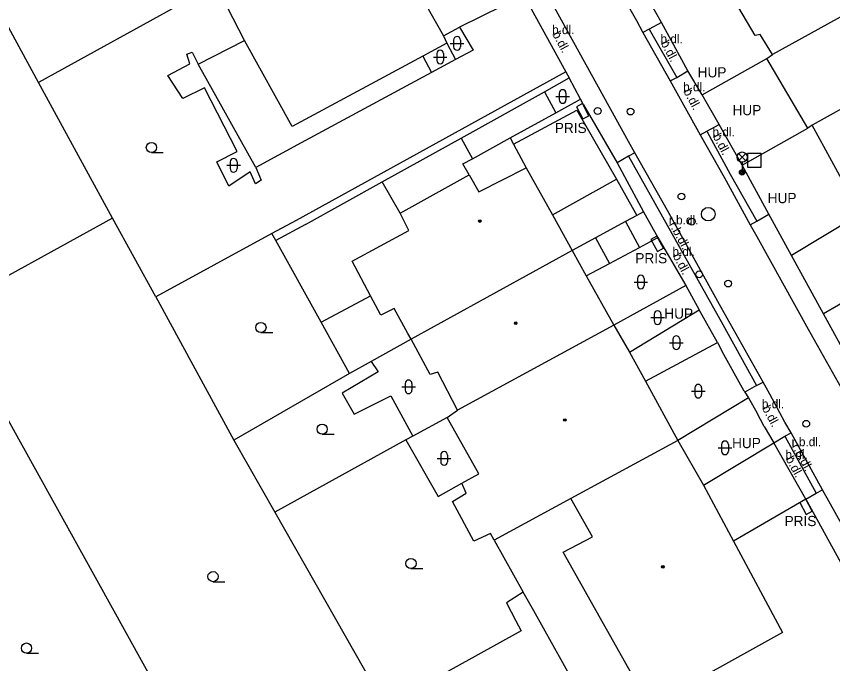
# Model space of a CAD drawing. Extents: x -600391 to -599491, y -1160176 to -1159402.
# Drawn here: x -600336.9 to -600276.9, y -1159828.8 to -1159781.2 of the extents above; entities that cross this region are included whole.
import ezdxf

# ---------------------------------------------------------------- set-up
doc = ezdxf.new("R2010")
doc.units = 0
for name, color, linetype in [('Level 10', 7, 'Continuous'), ('Level 11', 7, 'Continuous'), ('Level 24', 7, 'Continuous'), ('Level 26', 7, 'Continuous'), ('Level 27', 7, 'Continuous'), ('Level 28', 7, 'Continuous'), ('Level 31', 7, 'Continuous'), ('Level 33', 7, 'Continuous'), ('Level 36', 7, 'Continuous'), ('Level 39', 7, 'Continuous'), ('Level 40', 7, 'Continuous'), ('Level 41', 7, 'Continuous'), ('Level 5', 7, 'Continuous'), ('Level 51', 7, 'Continuous'), ('Level 7', 7, 'Continuous'), ('Level 8', 7, 'Continuous')]:
    doc.layers.add(name, color=color, linetype=linetype)

msp = doc.modelspace()

# ---------------------------------------------------------------- linework, layer by layer
at = {"layer": 'Level 10'}
for points in [[(-600300.5, -1159765.1), (-600300.03, -1159765.95), (-600293.72, -1159777.3), (-600291.33, -1159781.5), (-600290.86, -1159782.39)], [(-600291.45, -1159791.23), (-600291.9, -1159790.4), (-600298.26, -1159778.89)], [(-600290.86, -1159782.39), (-600288.84, -1159785.95)], [(-600288.84, -1159785.95), (-600286.64, -1159789.92)], [(-600286.64, -1159789.92), (-600284.88, -1159793.03), (-600282.97, -1159796.52)], [(-600282.02, -1159808.08), (-600285.09, -1159802.59), (-600289.04, -1159795.48), (-600291.45, -1159791.23)], [(-600282.97, -1159796.52), (-600282.49, -1159797.37), (-600278.71, -1159804.18), (-600276.06, -1159808.9), (-600270.9, -1159818.1), (-600268.93, -1159821.61)], [(-600279.96, -1159811.8), (-600280.42, -1159811.02), (-600281.53, -1159808.96), (-600282.02, -1159808.08)], [(-600277.65, -1159816), (-600279.96, -1159811.8)], [(-600273.4, -1159823.56), (-600273.68, -1159823.1), (-600277.65, -1159816)]]:
    msp.add_lwpolyline(points, dxfattribs=at)
at = {"layer": 'Level 11'}
for points in [[(-600299.61, -1159779.64), (-600304.33, -1159782.01)], [(-600289.49, -1159781.66), (-600290.4, -1159782.14)], [(-600264.68, -1159781.57), (-600261.21, -1159787.5), (-600279.93, -1159798.78)], [(-600305.51, -1159782.63), (-600304.33, -1159782.01)], [(-600304.33, -1159782.01), (-600303.34, -1159783.68), (-600304.62, -1159784.37)], [(-600290.4, -1159782.14), (-600290.86, -1159782.39)], [(-600290.4, -1159782.14), (-600288.37, -1159785.69)], [(-600305.27, -1159783.18), (-600304.62, -1159784.37)], [(-600307.03, -1159784.13), (-600306.38, -1159785.32)], [(-600304.62, -1159784.37), (-600306.38, -1159785.32)], [(-600306.38, -1159785.32), (-600315.97, -1159790.51)], [(-600288.37, -1159785.69), (-600287.54, -1159785.22)], [(-600298.09, -1159786.76), (-600296.28, -1159785.72)], [(-600288.84, -1159785.95), (-600288.37, -1159785.69)], [(-600304.22, -1159790.15), (-600298.09, -1159786.76)], [(-600298.09, -1159786.76), (-600297.25, -1159788.29)], [(-600297.25, -1159788.29), (-600295.45, -1159787.3)], [(-600300.61, -1159790.14), (-600297.25, -1159788.29)], [(-600300.37, -1159790.6), (-600295.7, -1159788.11), (-600292.79, -1159793.16)], [(-600286.15, -1159789.65), (-600285.24, -1159789.14)], [(-600286.64, -1159789.92), (-600286.15, -1159789.65)], [(-600286.15, -1159789.65), (-600286.13, -1159789.69), (-600284.43, -1159792.79)], [(-600315.66, -1159796.49), (-600310.02, -1159793.37), (-600304.22, -1159790.15)], [(-600304.22, -1159790.15), (-600303.38, -1159791.67)], [(-600291.45, -1159791.23), (-600291.91, -1159791.47)], [(-600291.91, -1159791.47), (-600292.74, -1159791.98)], [(-600291.91, -1159791.47), (-600284.99, -1159803.84), (-600282.5, -1159808.34)], [(-600303.62, -1159792.85), (-600302.91, -1159794.1), (-600299.43, -1159792.33)], [(-600284.43, -1159792.79), (-600282.49, -1159796.25)], [(-600308.7, -1159795.67), (-600310.02, -1159793.37)], [(-600297.51, -1159795.78), (-600292.79, -1159793.16)], [(-600292.79, -1159793.16), (-600291.31, -1159795.84)], [(-600290.81, -1159795.57), (-600289.76, -1159797.45)], [(-600282.49, -1159796.25), (-600281.59, -1159795.75)], [(-600315.66, -1159796.49), (-600317.84, -1159797.67)], [(-600292.13, -1159796.28), (-600291.11, -1159798.18)], [(-600282.97, -1159796.52), (-600282.49, -1159796.25)], [(-600312.41, -1159807.44), (-600314.5, -1159803.67), (-600317.84, -1159797.67), (-600318.12, -1159797.17)], [(-600294.33, -1159797.47), (-600293.31, -1159799.36)], [(-600291.11, -1159798.18), (-600289.76, -1159797.45)], [(-600289.76, -1159797.45), (-600287.7, -1159800.98)], [(-600293.31, -1159799.36), (-600291.11, -1159798.18)], [(-600295.02, -1159800.28), (-600293.31, -1159799.36)], [(-600314.5, -1159803.67), (-600310.88, -1159801.73)], [(-600291.85, -1159805.87), (-600286.71, -1159802.77)], [(-600307.89, -1159804.92), (-600310.83, -1159806.56), (-600312.41, -1159807.44)], [(-600290.66, -1159808.02), (-600285.38, -1159805.16)], [(-600282.5, -1159808.34), (-600282.02, -1159808.08)], [(-600282.5, -1159808.34), (-600283.36, -1159808.82)], [(-600281.23, -1159812.53), (-600280.41, -1159812.06)], [(-600280.41, -1159812.06), (-600279.96, -1159811.8)], [(-600280.41, -1159812.06), (-600278.12, -1159816.25)], [(-600286.39, -1159815.66), (-600281.23, -1159812.53)], [(-600278.89, -1159816.67), (-600278.12, -1159816.25)], [(-600278.12, -1159816.25), (-600277.65, -1159816)], [(-600278.89, -1159816.67), (-600284.2, -1159819.76)]]:
    msp.add_lwpolyline(points, dxfattribs=at)
at = {"layer": 'Level 24'}
for points in [[(-600295.724, -1159787.853), (-600295.259, -1159788.739), (-600294.816, -1159788.507), (-600295.281, -1159787.621)], [(-600290.263, -1159797.606), (-600289.773, -1159798.478), (-600289.337, -1159798.234), (-600289.827, -1159797.362)], [(-600279.328, -1159816.919), (-600278.852, -1159817.799), (-600278.412, -1159817.561), (-600278.888, -1159816.681)]]:
    msp.add_lwpolyline(points, close=True, dxfattribs=at)
at = {"layer": 'Level 26'}
msp.add_lwpolyline([(-600283.16, -1159792.29), (-600282.16, -1159792.29), (-600282.16, -1159791.29), (-600283.16, -1159791.29)], close=True, dxfattribs=at)
at = {"layer": 'Level 27'}
msp.add_circle((-600286.05, -1159795.74), 0.5, dxfattribs=at)
at = {"layer": 'Level 28'}
for centre in [(-600291.76, -1159788.2), (-600288.02, -1159794.44), (-600287.26, -1159796.29), (-600284.59, -1159800.84), (-600278.85, -1159811.14)]:
    msp.add_circle(centre, 0.25, dxfattribs=at)
at = {"layer": 'Level 31'}
for centre in [(-600294.18, -1159788.16), (-600286.72, -1159800.16)]:
    msp.add_circle(centre, 0.25, dxfattribs=at)
at = {"layer": 'Level 33'}
for p, q in [((-600283.825, -1159791.81), (-600283.295, -1159791.28)), ((-600283.825, -1159791.28), (-600283.295, -1159791.81)), ((-600283.56, -1159791.92), (-600283.56, -1159792.67))]:
    msp.add_line(p, q, dxfattribs=at)
for centre, radius in [((-600283.56, -1159791.545), 0.375), ((-600283.56, -1159792.67), 0.2), ((-600283.56, -1159792.67), 0.145), ((-600283.56, -1159792.67), 0.0876)]:
    msp.add_circle(centre, radius, dxfattribs=at)
at = {"layer": 'Level 36'}
for p, q in [((-600305.016, -1159783.196), (-600304.016, -1159783.196)), ((-600304.766, -1159782.946), (-600304.766, -1159783.446)), ((-600304.266, -1159782.946), (-600304.266, -1159783.446)), ((-600306.006, -1159783.946), (-600306.006, -1159784.446)), ((-600305.506, -1159783.946), (-600305.506, -1159784.446)), ((-600306.256, -1159784.196), (-600305.256, -1159784.196)), ((-600297.256, -1159787.096), (-600296.256, -1159787.096)), ((-600297.006, -1159786.846), (-600297.006, -1159787.346)), ((-600296.506, -1159786.846), (-600296.506, -1159787.346)), ((-600326.98, -1159791.215), (-600326.105, -1159791.215)), ((-600321.186, -1159791.896), (-600321.186, -1159792.396)), ((-600320.686, -1159791.896), (-600320.686, -1159792.396)), ((-600321.436, -1159792.146), (-600320.436, -1159792.146)), ((-600291.506, -1159800.726), (-600290.506, -1159800.726)), ((-600291.256, -1159800.476), (-600291.256, -1159800.976)), ((-600290.756, -1159800.476), (-600290.756, -1159800.976)), ((-600290.026, -1159803.086), (-600290.026, -1159803.586)), ((-600289.526, -1159803.086), (-600289.526, -1159803.586)), ((-600290.276, -1159803.336), (-600289.276, -1159803.336)), ((-600318.93, -1159804.445), (-600318.055, -1159804.445)), ((-600288.646, -1159804.936), (-600288.646, -1159805.436)), ((-600288.146, -1159804.936), (-600288.146, -1159805.436)), ((-600288.896, -1159805.186), (-600287.896, -1159805.186)), ((-600308.576, -1159808.426), (-600307.576, -1159808.426)), ((-600308.326, -1159808.176), (-600308.326, -1159808.676)), ((-600307.826, -1159808.176), (-600307.826, -1159808.676)), ((-600287.036, -1159808.496), (-600287.036, -1159808.996)), ((-600286.536, -1159808.496), (-600286.536, -1159808.996)), ((-600287.286, -1159808.746), (-600286.286, -1159808.746)), ((-600314.43, -1159811.915), (-600313.555, -1159811.915)), ((-600285.316, -1159812.906), (-600284.316, -1159812.906)), ((-600285.066, -1159812.656), (-600285.066, -1159813.156)), ((-600284.566, -1159812.656), (-600284.566, -1159813.156)), ((-600305.716, -1159813.436), (-600305.716, -1159813.936)), ((-600305.216, -1159813.436), (-600305.216, -1159813.936)), ((-600305.966, -1159813.686), (-600304.966, -1159813.686)), ((-600307.9, -1159821.785), (-600307.025, -1159821.785)), ((-600322.45, -1159822.745), (-600321.575, -1159822.745)), ((-600336.16, -1159827.995), (-600335.285, -1159827.995))]:
    msp.add_line(p, q, dxfattribs=at)
for centre in [(-600326.98, -1159790.84), (-600318.93, -1159804.07), (-600314.43, -1159811.54), (-600307.9, -1159821.41), (-600322.45, -1159822.37), (-600336.16, -1159827.62)]:
    msp.add_circle(centre, 0.375, dxfattribs=at)
for centre, start, end in [((-600304.516, -1159782.946), 0, 180), ((-600304.516, -1159783.446), 180, 0), ((-600305.756, -1159783.946), 0, 180), ((-600305.756, -1159784.446), 180, 0), ((-600296.756, -1159786.846), 0, 180), ((-600296.756, -1159787.346), 180, 0), ((-600320.936, -1159791.896), 0, 180), ((-600320.936, -1159792.396), 180, 0), ((-600291.006, -1159800.476), 0, 180), ((-600291.006, -1159800.976), 180, 0), ((-600289.776, -1159803.086), 0, 180), ((-600289.776, -1159803.586), 180, 0), ((-600288.396, -1159804.936), 0, 180), ((-600288.396, -1159805.436), 180, 0), ((-600308.076, -1159808.176), 0, 180), ((-600308.076, -1159808.676), 180, 0), ((-600286.786, -1159808.496), 0, 180), ((-600286.786, -1159808.996), 180, 0), ((-600284.816, -1159812.656), 0, 180), ((-600305.466, -1159813.436), 0, 180), ((-600284.816, -1159813.156), 180, 0), ((-600305.466, -1159813.936), 180, 0)]:
    msp.add_arc(centre, 0.25, start, end, dxfattribs=at)
at = {"layer": 'Level 39'}
for centre, radius in [((-600302.84, -1159796.25), 0.09), ((-600302.84, -1159796.25), 0.0398), ((-600300.2, -1159803.75), 0.09), ((-600300.2, -1159803.75), 0.0398), ((-600296.59, -1159810.86), 0.09), ((-600296.59, -1159810.86), 0.0398), ((-600289.39, -1159821.65), 0.09), ((-600289.39, -1159821.65), 0.0398)]:
    msp.add_circle(centre, radius, dxfattribs=at)
at = {"layer": 'Level 5'}
for points in [[(-600270.4, -1159777.96), (-600281.32, -1159784.02)], [(-600320.14, -1159782.97), (-600322.24, -1159778.87)], [(-600282.59, -1159782.61), (-600284.75, -1159778.94)], [(-600306.96, -1159780.08), (-600305.51, -1159782.63)], [(-600305.51, -1159782.63), (-600305.27, -1159783.18)], [(-600282.23, -1159782.53), (-600282.59, -1159782.61)], [(-600281.32, -1159784.02), (-600282.23, -1159782.53)], [(-600316.64, -1159789.29), (-600320.14, -1159782.97)], [(-600305.27, -1159783.18), (-600307.03, -1159784.13)], [(-600267.31, -1159783.02), (-600278.4, -1159789.21)], [(-600281.75, -1159784.3), (-600281.32, -1159784.02)], [(-600307.03, -1159784.13), (-600316.64, -1159789.29)], [(-600278.72, -1159789.43), (-600281.75, -1159784.3)], [(-600278.4, -1159789.21), (-600278.72, -1159789.43)], [(-600275.51, -1159794.48), (-600278.4, -1159789.21)], [(-600303.38, -1159791.67), (-600300.61, -1159790.14)], [(-600300.61, -1159790.14), (-600300.37, -1159790.6)], [(-600300.37, -1159790.6), (-600299.43, -1159792.33)], [(-600304.08, -1159792.05), (-600303.38, -1159791.67)], [(-600303.62, -1159792.85), (-600304.08, -1159792.05)], [(-600299.43, -1159792.33), (-600297.51, -1159795.78)], [(-600308.7, -1159795.67), (-600303.62, -1159792.85)], [(-600308.05, -1159796.95), (-600308.7, -1159795.67)], [(-600297.51, -1159795.78), (-600296.06, -1159798.41)], [(-600312.23, -1159799.2), (-600308.05, -1159796.95)], [(-600296.06, -1159798.41), (-600307.89, -1159804.92)], [(-600296.06, -1159798.41), (-600295.02, -1159800.28)], [(-600310.12, -1159803.15), (-600310.88, -1159801.73), (-600312.23, -1159799.2)], [(-600295.02, -1159800.28), (-600293, -1159803.9)], [(-600309.13, -1159802.66), (-600310.12, -1159803.15)], [(-600308.13, -1159804.51), (-600309.13, -1159802.66)], [(-600293, -1159803.9), (-600304.47, -1159810.14)], [(-600293, -1159803.9), (-600291.85, -1159805.87)], [(-600307.89, -1159804.92), (-600308.13, -1159804.51)], [(-600306.5, -1159807.52), (-600307.89, -1159804.92)], [(-600291.85, -1159805.87), (-600290.66, -1159808.02)], [(-600305.93, -1159807.36), (-600306.5, -1159807.52)], [(-600304.47, -1159810.14), (-600305.93, -1159807.36)], [(-600290.66, -1159808.02), (-600288.29, -1159812.37)], [(-600305.23, -1159810.68), (-600304.47, -1159810.14)], [(-600302.92, -1159814.82), (-600305.23, -1159810.68)], [(-600288.29, -1159812.37), (-600296.16, -1159816.64)], [(-600288.29, -1159812.37), (-600286.39, -1159815.66)], [(-600304.16, -1159815.51), (-600302.92, -1159814.82)], [(-600303.84, -1159816.23), (-600304.16, -1159815.51)], [(-600286.39, -1159815.66), (-600284.2, -1159819.76)], [(-600304.86, -1159816.84), (-600303.84, -1159816.23)], [(-600303.27, -1159819.76), (-600304.86, -1159816.84)], [(-600296.16, -1159816.64), (-600301.78, -1159819.69)], [(-600294.57, -1159819.44), (-600296.16, -1159816.64)], [(-600302.05, -1159819.2), (-600303.27, -1159819.76)], [(-600301.78, -1159819.69), (-600302.05, -1159819.2)], [(-600296.72, -1159820.57), (-600294.57, -1159819.44)], [(-600284.2, -1159819.76), (-600280.6, -1159826.47)], [(-600290.35, -1159831.88), (-600296.72, -1159820.57)], [(-600280.6, -1159826.47), (-600290.35, -1159831.88)]]:
    msp.add_lwpolyline(points, dxfattribs=at)
at = {"layer": 'Level 51'}
for points in [[(-600335.29, -1159786.07), (-600341.11, -1159775.33)], [(-600323.99, -1159779.83), (-600335.29, -1159786.07)], [(-600323.53, -1159784.71), (-600320.14, -1159782.97)], [(-600324.38, -1159783.99), (-600323.98, -1159783.83)], [(-600324.16, -1159784.69), (-600324.38, -1159783.99)], [(-600323.98, -1159783.83), (-600323.53, -1159784.71)], [(-600319.72, -1159792.63), (-600321.3, -1159793.68), (-600322.18, -1159791.89), (-600320.68, -1159791.13), (-600323.08, -1159786.45), (-600324.68, -1159787.25), (-600325.77, -1159785.54), (-600324.16, -1159784.69)], [(-600319.31, -1159792.32), (-600323.53, -1159784.71)], [(-600329.83, -1159796.03), (-600335.29, -1159786.07)], [(-600315.97, -1159790.51), (-600319.31, -1159792.32)], [(-600319.31, -1159792.32), (-600318.91, -1159793.25)], [(-600319.34, -1159793.5), (-600319.72, -1159792.63)], [(-600318.91, -1159793.25), (-600319.34, -1159793.5)], [(-600329.83, -1159796.03), (-600342.05, -1159802.75)], [(-600326.65, -1159801.81), (-600329.83, -1159796.03)], [(-600316.35, -1159796.21), (-600318.12, -1159797.17), (-600326.65, -1159801.81)], [(-600326.65, -1159801.81), (-600320.92, -1159812.34)], [(-600342.05, -1159802.75), (-600323.23, -1159836.65)], [(-600310.83, -1159806.56), (-600310.3, -1159807.33)], [(-600312.41, -1159807.44), (-600320.92, -1159812.34)], [(-600310.3, -1159807.33), (-600312.97, -1159808.88)], [(-600312.97, -1159808.88), (-600312.07, -1159810.44)], [(-600312.07, -1159810.44), (-600309.38, -1159809.09)], [(-600309.38, -1159809.09), (-600307.76, -1159812.05)], [(-600305.23, -1159810.68), (-600307.76, -1159812.05)], [(-600308.27, -1159812.32), (-600317.91, -1159817.64)], [(-600307.76, -1159812.05), (-600308.27, -1159812.32)], [(-600308.27, -1159812.32), (-600305.91, -1159816.49)], [(-600320.92, -1159812.34), (-600317.91, -1159817.64)], [(-600305.91, -1159816.49), (-600304.16, -1159815.51)], [(-600317.91, -1159817.64), (-600309.8, -1159831.89)], [(-600301.78, -1159819.69), (-600299.65, -1159823.5)], [(-600299.65, -1159823.5), (-600300.87, -1159824.29)], [(-600298.87, -1159824.89), (-600299.65, -1159823.5)], [(-600300.87, -1159824.29), (-600300.19, -1159825.63)], [(-600293.9, -1159833.81), (-600298.87, -1159824.89)], [(-600300.19, -1159825.63), (-600299.8, -1159826.35)], [(-600299.8, -1159826.35), (-600309.8, -1159831.89)]]:
    msp.add_lwpolyline(points, dxfattribs=at)
at = {"layer": 'Level 7'}
for points in [[(-600289.49, -1159781.66), (-600292.4, -1159776.5)], [(-600299.61, -1159779.64), (-600296.53, -1159785.28)], [(-600287.54, -1159785.22), (-600289.49, -1159781.66)], [(-600286.5, -1159786.98), (-600281.75, -1159784.3)], [(-600296.53, -1159785.28), (-600316.35, -1159796.21)], [(-600296.53, -1159785.28), (-600296.28, -1159785.72)], [(-600286.5, -1159786.98), (-600287.54, -1159785.22)], [(-600285.24, -1159789.14), (-600286.5, -1159786.98)], [(-600295.23, -1159787.71), (-600292.74, -1159791.98)], [(-600283.56, -1159792.14), (-600285.24, -1159789.14)], [(-600283.56, -1159792.14), (-600278.72, -1159789.43)], [(-600292.74, -1159791.98), (-600290.81, -1159795.57)], [(-600281.59, -1159795.75), (-600283.56, -1159792.14)], [(-600291.31, -1159795.84), (-600292.13, -1159796.28)], [(-600290.81, -1159795.57), (-600291.31, -1159795.84)], [(-600277.58, -1159803.07), (-600279.93, -1159798.78), (-600281.59, -1159795.75)], [(-600292.13, -1159796.28), (-600294.33, -1159797.47)], [(-600294.33, -1159797.47), (-600296.06, -1159798.41)], [(-600273.16, -1159800.51), (-600277.58, -1159803.07)], [(-600287.7, -1159800.98), (-600293, -1159803.9)], [(-600287.7, -1159800.98), (-600286.71, -1159802.77)], [(-600275.65, -1159806.6), (-600277.58, -1159803.07)], [(-600285.38, -1159805.16), (-600285.02, -1159805.82)], [(-600283.09, -1159809.24), (-600288.29, -1159812.37)], [(-600283.41, -1159808.74), (-600283.36, -1159808.82)], [(-600283.36, -1159808.82), (-600283.09, -1159809.24)], [(-600283.09, -1159809.24), (-600282.47, -1159810.31)], [(-600281.95, -1159811.33), (-600281.23, -1159812.53)], [(-600278.89, -1159816.67), (-600272.71, -1159827.89)]]:
    msp.add_lwpolyline(points, dxfattribs=at)
at = {"layer": 'Level 8'}
for points in [[(-600295.23, -1159787.71), (-600295.45, -1159787.3), (-600296.28, -1159785.72)], [(-600285.38, -1159805.16), (-600286.71, -1159802.77)], [(-600283.41, -1159808.74), (-600285.02, -1159805.82)], [(-600281.95, -1159811.33), (-600282.47, -1159810.31)], [(-600278.89, -1159816.67), (-600281.23, -1159812.53)]]:
    msp.add_lwpolyline(points, dxfattribs=at)

# ---------------------------------------------------------------- texts
at = {"layer": 'Level 40'}
for s, p in [('b.dl.', (-600297.53, -1159782.51)), ('b.dl.', (-600289.56, -1159783.18)), ('b.dl.', (-600287.9, -1159786.71)), ('b.dl.', (-600285.74, -1159790.02)), ('r.b.dl.', (-600288.95, -1159796.49)), ('b.dl.', (-600288.68, -1159798.81)), ('b.dl.', (-600282.11, -1159810)), ('r.b.dl.', (-600279.92, -1159812.79)), ('b.dl.', (-600280.38, -1159813.72))]:
    msp.add_text(s, height=0.65, rotation=298.28, dxfattribs=at).set_placement(p)
for s, p in [('b.dl.', (-600297.53, -1159782.51)), ('b.dl.', (-600289.56, -1159783.18)), ('b.dl.', (-600287.9, -1159786.71)), ('b.dl.', (-600285.74, -1159790.02)), ('r.b.dl.', (-600288.95, -1159796.49)), ('b.dl.', (-600288.68, -1159798.81)), ('b.dl.', (-600282.11, -1159810)), ('r.b.dl.', (-600279.92, -1159812.79)), ('b.dl.', (-600280.38, -1159813.72))]:
    msp.add_text(s, height=0.65, dxfattribs=at).set_placement(p)
at = {"layer": 'Level 41'}
for s, p in [('HUP', (-600286.83, -1159785.69)), ('HUP', (-600286.83, -1159785.69)), ('HUP', (-600284.27, -1159788.47)), ('HUP', (-600284.27, -1159788.47)), ('PRIS', (-600297.33, -1159789.78)), ('PRIS', (-600297.33, -1159789.78)), ('HUP', (-600281.68, -1159794.93)), ('HUP', (-600281.68, -1159794.93)), ('PRIS', (-600291.41, -1159799.35)), ('PRIS', (-600291.41, -1159799.35)), ('HUP', (-600289.28, -1159803.42)), ('HUP', (-600289.28, -1159803.42)), ('HUP', (-600284.3, -1159812.93)), ('HUP', (-600284.3, -1159812.93)), ('PRIS', (-600280.44, -1159818.66)), ('PRIS', (-600280.44, -1159818.66))]:
    msp.add_text(s, height=0.75, dxfattribs=at).set_placement(p)

doc.saveas('drawing.dxf')
